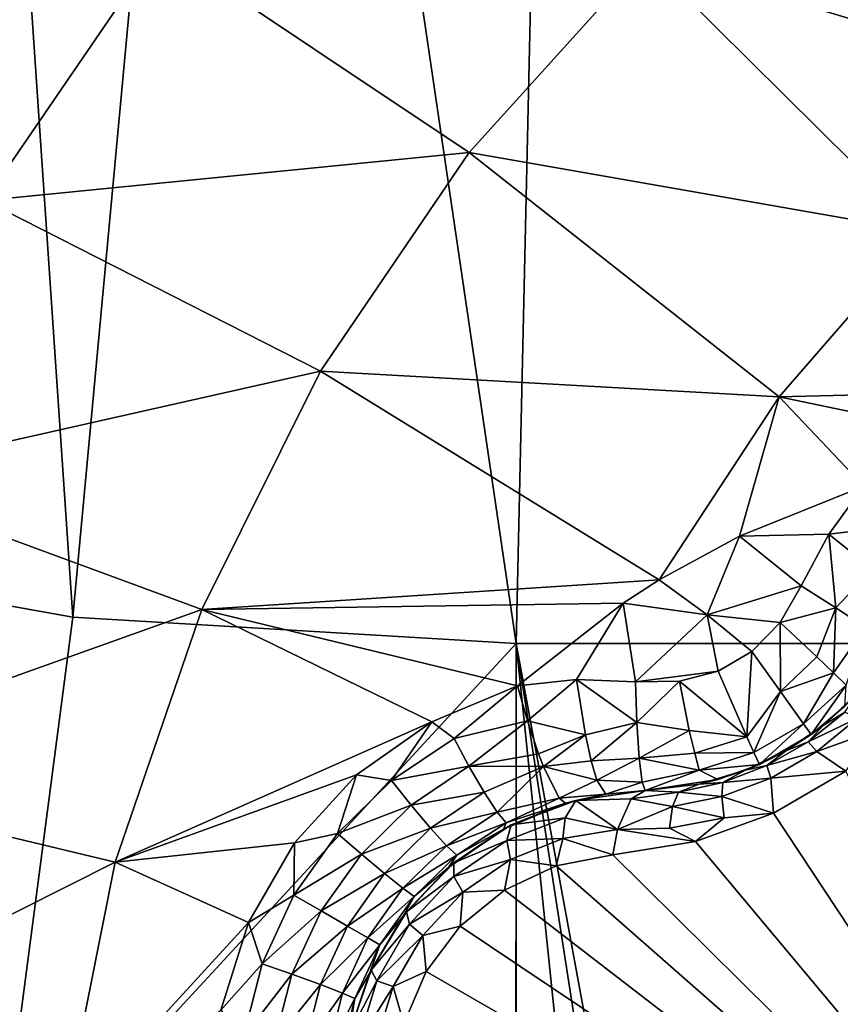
# Model space of a CAD drawing. Header units: metres. Extents: x -205 to 205, y -104 to 104.
# Tile 594 of 656: x -38.85 to -36.79, y -47.98 to -45.5. Entities that reach past the tile are written whole.
import ezdxf

# ---------------------------------------------------------------- set-up
doc = ezdxf.new("R2010")
doc.units = ezdxf.units.M
doc.layers.add('solid_01_2-CONSUMER_EHM_BOX_SW0001', color=7, linetype='CONTINUOUS')

msp = doc.modelspace()

# ---------------------------------------------------------------- linework, layer by layer
at = {"layer": 'solid_01_2-CONSUMER_EHM_BOX_SW0001'}
for points in [[(-200.010849, -74.958488), (-200.010773, 75.041512), (-0.010778, 75.04142)], [(-0.010849, -74.95858), (-200.010849, -74.958488), (-0.010778, 75.04142)], [(-38.719475, -47.003571, 63.099998), (-39.819557, -46.807171, 63.099998), (-39.045155, -42.213844, 63.099998)], [(-38.719475, -47.003571, 63.099998), (-39.045155, -42.213844, 63.099998), (-38.291515, -42.39439, 63.099998)], [(-37.603432, -47.069439, 63.099998), (-38.719475, -47.003571, 63.099998), (-38.291515, -42.39439, 63.099998)], [(-37.603432, -47.069439, 63.099998), (-38.291515, -42.39439, 63.099998), (-37.500069, -42.458565, 63.099998)], [(-36.103432, -47.069546, 63.099998), (-37.603432, -47.069439, 63.099998), (-37.500069, -42.458565, 63.099998)], [(-36.103432, -47.069546, 63.099998), (-37.500069, -42.458565, 63.099998), (-34.500069, -42.458565, 63.099998)], [(-38.274811, -42.903725, 75), (-39.041912, -42.738026, 75), (-63.60397, -54.56757, 75)], [(-37.500069, -42.958565, 75), (-38.274811, -42.903725, 75), (-63.60397, -54.56757, 75)], [(38.274673, -42.903759, 75), (-63.60397, -54.56757, 75), (63.596031, -54.576706, 75)], [(38.274673, -42.903759, 75), (37.499931, -42.958599, 75), (-63.60397, -54.56757, 75)], [(37.499931, -42.958599, 75), (-37.500069, -42.958565, 75), (-63.60397, -54.56757, 75)], [(-39.206863, -45.741447, 13.5), (-38.663963, -45.277706, 13.5), (-39.182079, -43.217976, 13.5)], [(-36.774044, -44.917252, 17.62225), (-37.277668, -45.340778, 17.780762), (-36.166473, -45.674149, 18.055349)], [(-39.348068, -45.599808, 13.7), (-39.348068, -45.599808, 17.098219), (-38.781292, -45.115734, 17.098219)], [(-38.926796, -45.275063, 17.216368), (-38.781292, -45.115734, 17.098219), (-39.348068, -45.599808, 17.098219)], [(-38.781292, -45.115738, 13.7), (-39.348068, -45.599808, 13.7), (-38.781292, -45.115734, 17.098219)], [(-38.941391, -45.256767, 13.623464), (-39.348068, -45.599808, 13.7), (-38.781292, -45.115738, 13.7)], [(-38.926796, -45.275063, 17.216368), (-39.276405, -45.646049, 17.260666), (-38.714825, -45.170513, 17.260666)], [(-38.501278, -45.311565, 17.425343), (-38.714825, -45.170513, 17.260666), (-39.276405, -45.646049, 17.260666)], [(-38.873814, -45.341503, 13.515164), (-38.663963, -45.277706, 13.5), (-39.206863, -45.741447, 13.5)], [(-38.941391, -45.953442, 17.563866), (-38.501278, -45.311565, 17.425343), (-39.276405, -45.646049, 17.260666)], [(-38.941391, -45.953442, 17.563866), (-37.721092, -45.832745, 17.920328), (-38.501278, -45.311565, 17.425343)], [(-38.501278, -45.311565, 17.425343), (-37.721092, -45.832745, 17.920328), (-37.277668, -45.340778, 17.780762)], [(-37.277668, -45.340778, 17.780762), (-37.721092, -45.832745, 17.920328), (-36.579308, -46.033051, 18.185287)], [(-37.277668, -45.340778, 17.780762), (-36.579308, -46.033051, 18.185287), (-36.166473, -45.674149, 18.055349)], [(-38.941391, -45.953442, 17.563866), (-38.095932, -46.383846, 18.038307), (-37.721092, -45.832745, 17.920328)], [(-37.721092, -45.832745, 17.920328), (-38.095932, -46.383846, 18.038307), (-36.940662, -46.448517, 18.299023)], [(-37.721092, -45.832745, 17.920328), (-36.940662, -46.448517, 18.299023), (-36.579308, -46.033051, 18.185287)], [(-39.292759, -46.652866, 17.674458), (-38.095932, -46.383846, 18.038307), (-38.941391, -45.953442, 17.563866)], [(-36.579308, -46.033051, 18.185287), (-36.940662, -46.448517, 18.299023), (-36.329796, -46.433491, 18.346212)], [(-39.292759, -46.652866, 17.674458), (-38.395092, -46.983654, 18.132467), (-38.095932, -46.383846, 18.038307)], [(-38.095932, -46.383846, 18.038307), (-38.395092, -46.983654, 18.132467), (-37.242641, -46.909698, 18.393747)], [(-38.095932, -46.383846, 18.038307), (-37.242641, -46.909698, 18.393747), (-36.940662, -46.448517, 18.299023)], [(-36.940662, -46.448517, 18.299023), (-37.242641, -46.909698, 18.393747), (-37.040909, -46.799206, 18.393747)], [(-36.940662, -46.448517, 18.299023), (-37.040909, -46.799206, 18.393747), (-36.727558, -46.673027, 18.393747)], [(-36.940662, -46.448517, 18.299023), (-36.541733, -46.531391, 18.365675), (-36.329796, -46.433491, 18.346212)], [(-36.940662, -46.448517, 18.299023), (-36.727558, -46.673027, 18.393747), (-36.541733, -46.531391, 18.365675)], [(-39.54866, -47.396454, 17.755001), (-38.395092, -46.983654, 18.132467), (-39.292759, -46.652866, 17.674458)], [(-36.815693, -46.793926, 18.416397), (-36.727558, -46.673027, 18.393747), (-37.040909, -46.799206, 18.393747)], [(-36.815693, -46.793926, 18.416397), (-36.632927, -46.772598, 18.39316), (-36.727558, -46.673027, 18.393747)], [(-36.815693, -46.793926, 18.416397), (-36.705849, -46.882744, 18.402061), (-36.632927, -46.772598, 18.39316)], [(-37.040909, -46.799206, 18.393747), (-37.242641, -46.909698, 18.393747), (-37.121723, -46.997162, 18.426464)], [(-37.040909, -46.799206, 18.393747), (-37.121723, -46.997162, 18.426464), (-36.885132, -46.924789, 18.432564)], [(-36.815693, -46.793926, 18.416397), (-37.040909, -46.799206, 18.393747), (-36.885132, -46.924789, 18.432564)], [(-36.815693, -46.793926, 18.416397), (-36.885132, -46.924789, 18.432564), (-36.797775, -46.979446, 18.42128)], [(-36.815693, -46.793926, 18.416397), (-36.797775, -46.979446, 18.42128), (-36.705849, -46.882744, 18.402061)], [(-39.819557, -46.807171, 69.5), (-39.819557, -46.807171, 63.099998), (-38.719475, -47.003571, 63.099998)], [(-39.819557, -46.807171, 69.5), (-38.719475, -47.003571, 63.099998), (-38.719475, -47.003571, 69.5)], [(-39.819557, -46.807171, 69.5), (-38.719475, -47.003571, 69.5), (-38.915398, -48.490837, 69.5)], [(-36.705849, -46.882744, 18.402061), (-36.797775, -46.979446, 18.42128), (-36.723377, -47.029438, 18.369303)], [(-38.395092, -46.983654, 18.132467), (-37.333622, -46.968212, 18.393749), (-37.242641, -46.909698, 18.393747)], [(-37.242641, -46.909698, 18.393747), (-37.333622, -46.968212, 18.393749), (-37.121723, -46.997162, 18.426464)], [(-36.938549, -47.016716, 18.438086), (-36.885132, -46.924789, 18.432564), (-37.121723, -46.997162, 18.426464)], [(-36.938549, -47.016716, 18.438086), (-36.797775, -46.979446, 18.42128), (-36.885132, -46.924789, 18.432564)], [(-38.395092, -46.983654, 18.132467), (-37.599514, -47.176449, 18.393747), (-37.333622, -46.968212, 18.393749)], [(-37.333622, -46.968212, 18.393749), (-37.599514, -47.176449, 18.393747), (-37.45076, -47.160572, 18.416395)], [(-37.333622, -46.968212, 18.393749), (-37.45076, -47.160572, 18.416395), (-37.302692, -47.165867, 18.432564)], [(-37.333622, -46.968212, 18.393749), (-37.302692, -47.165867, 18.432564), (-37.121723, -46.997162, 18.426464)], [(-39.54866, -47.396454, 17.755001), (-38.612915, -47.620827, 18.201025), (-38.395092, -46.983654, 18.132467)], [(-38.395092, -46.983654, 18.132467), (-38.612915, -47.620827, 18.201025), (-37.815166, -47.266605, 18.365665)], [(-38.395092, -46.983654, 18.132467), (-37.815166, -47.266605, 18.365665), (-37.599514, -47.176449, 18.393747)], [(-37.094559, -47.139442, 18.439516), (-37.121723, -46.997162, 18.426464), (-37.302692, -47.165867, 18.432564)], [(-37.009861, -47.090099, 18.439503), (-36.938549, -47.016716, 18.438086), (-37.121723, -46.997162, 18.426464)], [(-37.094559, -47.139442, 18.439516), (-37.009861, -47.090099, 18.439503), (-37.121723, -46.997162, 18.426464)], [(-36.938549, -47.016716, 18.438086), (-36.845741, -47.103458, 18.411446), (-36.797775, -46.979446, 18.42128)], [(-36.845741, -47.103458, 18.411446), (-36.803699, -47.143597, 18.370676), (-36.797775, -46.979446, 18.42128)], [(-36.803699, -47.143597, 18.370676), (-36.723377, -47.029438, 18.369303), (-36.797775, -46.979446, 18.42128)], [(-38.719475, -47.003571, 69.5), (-37.603432, -47.069439, 69.5), (-38.915398, -48.490837, 69.5)], [(-38.719475, -47.003571, 69.5), (-38.719475, -47.003571, 63.099998), (-37.603432, -47.069439, 63.099998)], [(-38.719475, -47.003571, 69.5), (-37.603432, -47.069439, 63.099998), (-37.603432, -47.069439, 69.5)], [(-37.009861, -47.090099, 18.439503), (-36.937378, -47.190884, 18.410351), (-36.938549, -47.016716, 18.438086)], [(-36.937378, -47.190884, 18.410351), (-36.845741, -47.103458, 18.411446), (-36.938549, -47.016716, 18.438086)], [(-36.803699, -47.143597, 18.370676), (-36.771915, -47.174675, 18.315001), (-36.723377, -47.029438, 18.369303)], [(-37.603432, -47.069439, 69.5), (-37.603539, -48.569439, 69.5), (-38.915398, -48.490837, 69.5)], [(-37.604473, -61.569439, 69), (-37.603432, -47.069439, 63.099998), (-36.104473, -61.569546, 69)], [(-37.603432, -47.069439, 69.5), (-37.603432, -47.069439, 63.099998), (-37.604473, -61.569439, 69)], [(-37.603432, -47.069439, 69.5), (-37.604473, -61.569439, 69), (-37.603539, -48.569439, 69.5)], [(-36.104015, -55.219547, 66.416206), (-37.603432, -47.069439, 63.099998), (-36.103432, -47.069546, 63.099998)], [(-36.104126, -56.719547, 67.02655), (-36.104473, -61.569546, 69), (-37.603432, -47.069439, 63.099998)], [(-36.104126, -56.719547, 67.02655), (-37.603432, -47.069439, 63.099998), (-36.104015, -55.219547, 66.416206)], [(-37.094559, -47.139442, 18.439516), (-37.02243, -47.304874, 18.369343), (-37.009861, -47.090099, 18.439503)], [(-37.02243, -47.304874, 18.369343), (-36.937378, -47.190884, 18.410351), (-37.009861, -47.090099, 18.439503)], [(-36.937378, -47.190884, 18.410351), (-36.803699, -47.143597, 18.370676), (-36.845741, -47.103458, 18.411446)], [(-37.19154, -47.164963, 18.438215), (-37.094559, -47.139442, 18.439516), (-37.302692, -47.165867, 18.432564)], [(-37.19154, -47.164963, 18.438215), (-37.02243, -47.304874, 18.369343), (-37.094559, -47.139442, 18.439516)], [(-36.937378, -47.190884, 18.410351), (-36.87949, -47.271809, 18.314014), (-36.803699, -47.143597, 18.370676)], [(-36.87949, -47.271809, 18.314014), (-36.771915, -47.174675, 18.315001), (-36.803699, -47.143597, 18.370676)], [(-37.45076, -47.160572, 18.416395), (-37.599514, -47.176449, 18.393747), (-37.574722, -47.264473, 18.401863)], [(-37.45076, -47.160572, 18.416395), (-37.574722, -47.264473, 18.401863), (-37.428745, -47.30011, 18.402063)], [(-37.45076, -47.160572, 18.416395), (-37.299038, -47.268852, 18.42128), (-37.302692, -47.165867, 18.432564)], [(-37.45076, -47.160572, 18.416395), (-37.428745, -47.30011, 18.402063), (-37.299038, -47.268852, 18.42128)], [(-37.19154, -47.164963, 18.438215), (-37.302692, -47.165867, 18.432564), (-37.299038, -47.268852, 18.42128)], [(-37.19154, -47.164963, 18.438215), (-37.299038, -47.268852, 18.42128), (-37.167259, -47.289246, 18.411446)], [(-37.19154, -47.164963, 18.438215), (-37.167259, -47.289246, 18.411446), (-37.02243, -47.304874, 18.369343)], [(-36.87949, -47.271809, 18.314014), (-36.86047, -47.298973, 18.189602), (-36.771915, -47.174675, 18.315001)], [(-36.86047, -47.298973, 18.189602), (-36.775433, -47.227596, 18.189007), (-36.771915, -47.174675, 18.315001)], [(-37.759377, -47.308628, 18.37966), (-37.599514, -47.176449, 18.393747), (-37.815166, -47.266605, 18.365665)], [(-37.574722, -47.264473, 18.401863), (-37.599514, -47.176449, 18.393747), (-37.759377, -47.308628, 18.37966)], [(-37.02243, -47.304874, 18.369343), (-37.004551, -47.34407, 18.314014), (-36.937378, -47.190884, 18.410351)], [(-37.004551, -47.34407, 18.314014), (-36.87949, -47.271809, 18.314014), (-36.937378, -47.190884, 18.410351)], [(-36.83025, -47.276024, 16.674866), (-36.741898, -47.192741, 16.708685), (-36.775433, -47.227596, 18.189007)], [(-36.775562, -47.242634, 16.615065), (-36.741898, -47.192741, 16.708685), (-36.83025, -47.276024, 16.674866)], [(-36.867786, -47.317146, 16.594748), (-36.775562, -47.242634, 16.615065), (-36.83025, -47.276024, 16.674866)], [(-36.743454, -47.258072, 16.5473), (-36.775562, -47.242634, 16.615065), (-36.867786, -47.317146, 16.594748)], [(-36.83025, -47.276024, 16.674866), (-36.775433, -47.227596, 18.189007), (-36.86047, -47.298973, 18.189602)], [(-38.612915, -47.620827, 18.201025), (-38.005203, -47.400593, 18.346266), (-37.815166, -47.266605, 18.365665)], [(-37.917313, -47.415142, 18.362474), (-37.815166, -47.266605, 18.365665), (-38.005203, -47.400593, 18.346266)], [(-37.917313, -47.415142, 18.362474), (-37.759377, -47.308628, 18.37966), (-37.815166, -47.266605, 18.365665)], [(-37.574722, -47.264473, 18.401863), (-37.759377, -47.308628, 18.37966), (-37.722092, -47.378708, 18.370024)], [(-37.574722, -47.264473, 18.401863), (-37.722092, -47.378708, 18.370024), (-37.546543, -47.347988, 18.376804)], [(-37.428745, -47.30011, 18.402063), (-37.574722, -47.264473, 18.401863), (-37.546543, -47.347988, 18.376804)], [(-37.428745, -47.30011, 18.402063), (-37.413929, -47.36512, 18.36202), (-37.299038, -47.268852, 18.42128)], [(-37.413929, -47.36512, 18.36202), (-37.292942, -47.358273, 18.369303), (-37.299038, -47.268852, 18.42128)], [(-37.167259, -47.289246, 18.411446), (-37.299038, -47.268852, 18.42128), (-37.292942, -47.358273, 18.369303)], [(-37.004551, -47.34407, 18.314014), (-36.99052, -47.374115, 18.189606), (-36.87949, -47.271809, 18.314014)], [(-36.99052, -47.374115, 18.189606), (-36.86047, -47.298973, 18.189602), (-36.87949, -47.271809, 18.314014)], [(-36.845387, -47.341888, 16.525846), (-36.743454, -47.258072, 16.5473), (-36.867786, -47.317146, 16.594748)], [(-36.845387, -47.341888, 16.525846), (-36.700176, -47.289513, 16.492529), (-36.743454, -47.258072, 16.5473)], [(-37.428745, -47.30011, 18.402063), (-37.546543, -47.347988, 18.376804), (-37.534351, -47.379604, 18.356613)], [(-37.428745, -47.30011, 18.402063), (-37.534351, -47.379604, 18.356613), (-37.413929, -47.36512, 18.36202)], [(-37.167259, -47.289246, 18.411446), (-37.292942, -47.358273, 18.369303), (-37.153488, -47.345707, 18.370676)], [(-37.167259, -47.289246, 18.411446), (-37.153488, -47.345707, 18.370676), (-37.02243, -47.304874, 18.369343)], [(-36.99052, -47.374115, 18.189606), (-36.923809, -47.339924, 18.189688), (-36.86047, -47.298973, 18.189602)], [(-36.923817, -47.339928, 16.664257), (-36.83025, -47.276024, 16.674866), (-36.923809, -47.339924, 18.189688)], [(-36.867786, -47.317146, 16.594748), (-36.83025, -47.276024, 16.674866), (-36.923817, -47.339928, 16.664257)], [(-36.83025, -47.276024, 16.674866), (-36.86047, -47.298973, 18.189602), (-36.923809, -47.339924, 18.189688)], [(-36.845387, -47.341888, 16.525846), (-36.772358, -47.391537, 16.452232), (-36.700176, -47.289513, 16.492529)], [(-37.722092, -47.378708, 18.370024), (-37.759377, -47.308628, 18.37966), (-37.917313, -47.415142, 18.362474)], [(-37.153488, -47.345707, 18.370676), (-37.004551, -47.34407, 18.314014), (-37.02243, -47.304874, 18.369343)], [(-36.971783, -47.377167, 16.594767), (-36.867786, -47.317146, 16.594748), (-36.923817, -47.339928, 16.664257)], [(-36.845387, -47.341888, 16.525846), (-36.867786, -47.317146, 16.594748), (-36.971783, -47.377167, 16.594767)], [(-37.722092, -47.378708, 18.370024), (-37.534351, -47.379604, 18.356613), (-37.546543, -47.347988, 18.376804)], [(-37.153488, -47.345707, 18.370676), (-37.292942, -47.358273, 18.369303), (-37.142445, -47.388763, 18.315002)], [(-37.153488, -47.345707, 18.370676), (-37.142445, -47.388763, 18.315002), (-37.004551, -47.34407, 18.314014)], [(-37.142445, -47.388763, 18.315002), (-36.99052, -47.374115, 18.189606), (-37.004551, -47.34407, 18.314014)], [(-37.025944, -47.389008, 16.674862), (-36.923817, -47.339928, 16.664257), (-36.99052, -47.374115, 18.189606)], [(-36.971783, -47.377167, 16.594767), (-36.923817, -47.339928, 16.664257), (-37.025944, -47.389008, 16.674862)], [(-36.923817, -47.339928, 16.664257), (-36.923809, -47.339924, 18.189688), (-36.99052, -47.374115, 18.189606)], [(-36.961582, -47.408951, 16.525866), (-36.845387, -47.341888, 16.525846), (-36.971783, -47.377167, 16.594767)], [(-36.961582, -47.408951, 16.525866), (-36.772358, -47.391537, 16.452232), (-36.845387, -47.341888, 16.525846)], [(-37.413929, -47.36512, 18.36202), (-37.534351, -47.379604, 18.356613), (-37.399647, -47.414078, 18.304129)], [(-37.413929, -47.36512, 18.36202), (-37.399647, -47.414078, 18.304129), (-37.292942, -47.358273, 18.369303)], [(-37.399647, -47.414078, 18.304129), (-37.285461, -47.418831, 18.285559), (-37.292942, -47.358273, 18.369303)], [(-37.142445, -47.388763, 18.315002), (-37.292942, -47.358273, 18.369303), (-37.285461, -47.418831, 18.285559)], [(-37.142445, -47.388763, 18.315002), (-37.095299, -47.41227, 18.189007), (-36.99052, -47.374115, 18.189606)], [(-37.025944, -47.389008, 16.674862), (-36.99052, -47.374115, 18.189606), (-37.095299, -47.41227, 18.189007)], [(-39.704185, -48.169956, 17.803953), (-38.612915, -47.620827, 18.201025), (-39.54866, -47.396454, 17.755001)], [(-37.722092, -47.378708, 18.370024), (-37.917313, -47.415142, 18.362474), (-37.867718, -47.477119, 18.35281)], [(-37.722092, -47.378708, 18.370024), (-37.867718, -47.477119, 18.35281), (-37.68375, -47.444492, 18.333315)], [(-37.722092, -47.378708, 18.370024), (-37.68375, -47.444492, 18.333315), (-37.534351, -47.379604, 18.356613)], [(-37.68375, -47.444492, 18.333315), (-37.650841, -47.494339, 18.273518), (-37.534351, -47.379604, 18.356613)], [(-37.534351, -47.379604, 18.356613), (-37.650841, -47.494339, 18.273518), (-37.494972, -47.459229, 18.24468)], [(-37.399647, -47.414078, 18.304129), (-37.534351, -47.379604, 18.356613), (-37.494972, -47.459229, 18.24468)], [(-37.142445, -47.388763, 18.315002), (-37.285461, -47.418831, 18.285559), (-37.27787, -47.440121, 18.184393)], [(-37.142445, -47.388763, 18.315002), (-37.27787, -47.440121, 18.184393), (-37.095299, -47.41227, 18.189007)], [(-37.142254, -47.423889, 16.708681), (-37.025944, -47.389008, 16.674862), (-37.095299, -47.41227, 18.189007)], [(-37.082382, -47.419735, 16.615105), (-37.025944, -47.389008, 16.674862), (-37.142254, -47.423889, 16.708681)], [(-37.082382, -47.419735, 16.615105), (-36.971783, -47.377167, 16.594767), (-37.025944, -47.389008, 16.674862)], [(-36.961582, -47.408951, 16.525866), (-36.971783, -47.377167, 16.594767), (-37.082382, -47.419735, 16.615105)], [(-36.961582, -47.408951, 16.525866), (-36.954853, -47.496902, 16.452232), (-36.772358, -47.391537, 16.452232)], [(-36.772358, -47.391537, 16.452232), (-36.954853, -47.496902, 16.452232), (-35.989307, -48.958565, 15.440842)], [(-38.612915, -47.620827, 18.201025), (-38.161396, -47.571815, 18.336372), (-38.005203, -47.400593, 18.346266)], [(-38.053238, -47.548283, 18.351889), (-38.005203, -47.400593, 18.346266), (-38.161396, -47.571815, 18.336372)], [(-38.053238, -47.548283, 18.351889), (-37.917313, -47.415142, 18.362474), (-38.005203, -47.400593, 18.346266)], [(-37.867718, -47.477119, 18.35281), (-37.917313, -47.415142, 18.362474), (-38.053238, -47.548283, 18.351889)], [(-37.399647, -47.414078, 18.304129), (-37.494972, -47.459229, 18.24468), (-37.377083, -47.449196, 18.172401)], [(-37.399647, -47.414078, 18.304129), (-37.377083, -47.449196, 18.172401), (-37.285461, -47.418831, 18.285559)], [(-37.377083, -47.449196, 18.172401), (-37.27787, -47.440121, 18.184393), (-37.285461, -47.418831, 18.285559)], [(-37.142254, -47.423889, 16.708681), (-37.095299, -47.41227, 18.189007), (-37.27787, -47.440121, 18.184393)], [(-37.27787, -47.440121, 16.770613), (-37.142254, -47.423889, 16.708681), (-37.27787, -47.440121, 18.184393)], [(-37.194431, -47.444149, 16.652796), (-37.142254, -47.423889, 16.708681), (-37.27787, -47.440121, 16.770613)], [(-37.194431, -47.444149, 16.652796), (-37.082382, -47.419735, 16.615105), (-37.142254, -47.423889, 16.708681)], [(-37.085091, -47.455265, 16.547342), (-37.082382, -47.419735, 16.615105), (-37.194431, -47.444149, 16.652796)], [(-37.085091, -47.455265, 16.547342), (-36.954853, -47.496902, 16.452232), (-36.961582, -47.408951, 16.525866)], [(-37.085091, -47.455265, 16.547342), (-36.961582, -47.408951, 16.525866), (-37.082382, -47.419735, 16.615105)], [(-37.867718, -47.477119, 18.35281), (-37.8186, -47.535233, 18.31599), (-37.68375, -47.444492, 18.333315)], [(-37.68375, -47.444492, 18.333315), (-37.8186, -47.535233, 18.31599), (-37.650841, -47.494339, 18.273518)], [(-37.45256, -47.464771, 16.814116), (-37.27787, -47.440121, 16.770613), (-37.377083, -47.449196, 18.172401)], [(-37.45256, -47.464771, 16.814116), (-37.3134, -47.460899, 16.680105), (-37.27787, -47.440121, 16.770613)], [(-37.27787, -47.440121, 16.770613), (-37.27787, -47.440121, 18.184393), (-37.377083, -47.449196, 18.172401)], [(-37.3134, -47.460899, 16.680105), (-37.194431, -47.444149, 16.652796), (-37.27787, -47.440121, 16.770613)], [(-37.209053, -47.480106, 16.586802), (-37.194431, -47.444149, 16.652796), (-37.3134, -47.460899, 16.680105)], [(-37.209053, -47.480106, 16.586802), (-37.085091, -47.455265, 16.547342), (-37.194431, -47.444149, 16.652796)], [(-37.650841, -47.494339, 18.273518), (-37.62812, -47.521641, 18.2019), (-37.494972, -47.459229, 18.24468)], [(-37.62812, -47.521641, 18.2019), (-37.635326, -47.537262, 18.128345), (-37.478512, -47.471943, 18.155281)], [(-37.615772, -47.526867, 16.847437), (-37.478512, -47.471943, 18.155281), (-37.635326, -47.537262, 18.128345)], [(-37.494972, -47.459229, 18.24468), (-37.62812, -47.521641, 18.2019), (-37.478512, -47.471943, 18.155281)], [(-37.45256, -47.464771, 16.814116), (-37.478512, -47.471943, 18.155281), (-37.615772, -47.526867, 16.847437)], [(-37.479801, -47.508686, 16.690861), (-37.45256, -47.464771, 16.814116), (-37.615772, -47.526867, 16.847437)], [(-37.377083, -47.449196, 18.172401), (-37.494972, -47.459229, 18.24468), (-37.478512, -47.471943, 18.155281)], [(-37.479801, -47.508686, 16.690861), (-37.348133, -47.538197, 16.587637), (-37.45256, -47.464771, 16.814116)], [(-37.45256, -47.464771, 16.814116), (-37.377083, -47.449196, 18.172401), (-37.478512, -47.471943, 18.155281)], [(-37.45256, -47.464771, 16.814116), (-37.348133, -47.538197, 16.587637), (-37.3134, -47.460899, 16.680105)], [(-37.3134, -47.460899, 16.680105), (-37.348133, -47.538197, 16.587637), (-37.209053, -47.480106, 16.586802)], [(-37.209053, -47.480106, 16.586802), (-37.079517, -47.508465, 16.492575), (-37.085091, -47.455265, 16.547342)], [(-37.085091, -47.455265, 16.547342), (-37.079517, -47.508465, 16.492575), (-36.954853, -47.496902, 16.452232)], [(-37.867718, -47.477119, 18.35281), (-38.053238, -47.548283, 18.351889), (-37.993034, -47.600014, 18.342203)], [(-37.867718, -47.477119, 18.35281), (-37.993034, -47.600014, 18.342203), (-37.8186, -47.535233, 18.31599)], [(-37.8186, -47.535233, 18.31599), (-37.778423, -47.579189, 18.256014), (-37.650841, -47.494339, 18.273518)], [(-37.650841, -47.494339, 18.273518), (-37.778423, -47.579189, 18.256014), (-37.62812, -47.521641, 18.2019)], [(-37.348133, -47.538197, 16.587637), (-37.216637, -47.534496, 16.533466), (-37.209053, -47.480106, 16.586802)], [(-37.209053, -47.480106, 16.586802), (-37.216637, -47.534496, 16.533466), (-37.079517, -47.508465, 16.492575)], [(-36.954853, -47.496902, 16.452232), (-37.151058, -47.568172, 16.486923), (-35.989307, -48.958565, 15.440842)], [(-37.079517, -47.508465, 16.492575), (-37.151058, -47.568172, 16.486923), (-36.954853, -47.496902, 16.452232)], [(-37.778423, -47.579189, 18.256014), (-37.752823, -47.603172, 18.184185), (-37.62812, -47.521641, 18.2019)], [(-37.62812, -47.521641, 18.2019), (-37.752823, -47.603172, 18.184185), (-37.635326, -47.537262, 18.128345)], [(-37.62624, -47.566158, 16.731564), (-37.48513, -47.560684, 16.634918), (-37.479801, -47.508686, 16.690861)], [(-37.62624, -47.566158, 16.731564), (-37.479801, -47.508686, 16.690861), (-37.615772, -47.526867, 16.847437)], [(-37.479801, -47.508686, 16.690861), (-37.48513, -47.560684, 16.634918), (-37.348133, -47.538197, 16.587637)], [(-37.079517, -47.508465, 16.492575), (-37.216637, -47.534496, 16.533466), (-37.151058, -47.568172, 16.486923)], [(-37.993034, -47.600014, 18.342203), (-37.934673, -47.648781, 18.305311), (-37.8186, -47.535233, 18.31599)], [(-37.8186, -47.535233, 18.31599), (-37.934673, -47.648781, 18.305311), (-37.778423, -47.579189, 18.256014)], [(-37.752823, -47.603172, 18.184185), (-37.773499, -47.633835, 18.109652), (-37.635326, -47.537262, 18.128345)], [(-37.76001, -47.622334, 16.870178), (-37.635326, -47.537262, 18.128345), (-37.773499, -47.633835, 18.109652)], [(-37.615772, -47.526867, 16.847437), (-37.635326, -47.537262, 18.128345), (-37.76001, -47.622334, 16.870178)], [(-37.62624, -47.566158, 16.731564), (-37.615772, -47.526867, 16.847437), (-37.76001, -47.622334, 16.870178)], [(-37.48513, -47.560684, 16.634918), (-37.359726, -47.602089, 16.554106), (-37.348133, -47.538197, 16.587637)], [(-37.348133, -47.538197, 16.587637), (-37.359726, -47.602089, 16.554106), (-37.151058, -47.568172, 16.486923)], [(-37.216637, -47.534496, 16.533466), (-37.348133, -47.538197, 16.587637), (-37.151058, -47.568172, 16.486923)], [(-38.612915, -47.620827, 18.201025), (-38.276936, -47.772266, 18.336407), (-38.161396, -47.571815, 18.336372)], [(-38.162838, -47.703674, 18.348312), (-38.161396, -47.571815, 18.336372), (-38.276936, -47.772266, 18.336407)], [(-38.162838, -47.703674, 18.348312), (-38.053238, -47.548283, 18.351889), (-38.161396, -47.571815, 18.336372)], [(-37.993034, -47.600014, 18.342203), (-38.053238, -47.548283, 18.351889), (-38.162838, -47.703674, 18.348312)], [(-37.75967, -47.65675, 16.759886), (-37.62624, -47.566158, 16.731564), (-37.76001, -47.622334, 16.870178)], [(-37.75967, -47.65675, 16.759886), (-37.617538, -47.613781, 16.672251), (-37.62624, -47.566158, 16.731564)], [(-37.62624, -47.566158, 16.731564), (-37.617538, -47.613781, 16.672251), (-37.48513, -47.560684, 16.634918)], [(-37.48513, -47.560684, 16.634918), (-37.617538, -47.613781, 16.672251), (-37.502087, -47.629341, 16.603502)], [(-37.48513, -47.560684, 16.634918), (-37.502087, -47.629341, 16.603502), (-37.359726, -47.602089, 16.554106)], [(-37.151058, -47.568172, 16.486923), (-37.359726, -47.602089, 16.554106), (-35.989307, -48.958565, 15.440842)], [(-37.934673, -47.648781, 18.305311), (-37.888321, -47.68597, 18.245213), (-37.778423, -47.579189, 18.256014)], [(-37.778423, -47.579189, 18.256014), (-37.888321, -47.68597, 18.245213), (-37.752823, -47.603172, 18.184185)], [(-39.704185, -48.169956, 17.803953), (-38.745277, -48.283306, 18.242687), (-38.612915, -47.620827, 18.201025)], [(-38.612915, -47.620827, 18.201025), (-38.745277, -48.283306, 18.242687), (-38.276936, -47.772266, 18.336407)], [(-37.993034, -47.600014, 18.342203), (-38.162838, -47.703674, 18.348312), (-38.094097, -47.743362, 18.338621)], [(-37.993034, -47.600014, 18.342203), (-38.094097, -47.743362, 18.338621), (-37.934673, -47.648781, 18.305311)], [(-37.888321, -47.68597, 18.245213), (-37.860344, -47.706635, 18.173237), (-37.752823, -47.603172, 18.184185)], [(-37.76001, -47.622334, 16.870178), (-37.773499, -47.633835, 18.109652), (-37.879189, -47.746037, 16.882181)], [(-37.75967, -47.65675, 16.759886), (-37.76001, -47.622334, 16.870178), (-37.879189, -47.746037, 16.882181)], [(-37.752823, -47.603172, 18.184185), (-37.860344, -47.706635, 18.173237), (-37.773499, -47.633835, 18.109652)], [(-37.75967, -47.65675, 16.759886), (-37.737804, -47.696392, 16.698145), (-37.617538, -47.613781, 16.672251)], [(-37.617538, -47.613781, 16.672251), (-37.737804, -47.696392, 16.698145), (-37.632656, -47.690834, 16.639137)], [(-37.617538, -47.613781, 16.672251), (-37.632656, -47.690834, 16.639137), (-37.502087, -47.629341, 16.603502)], [(-37.359726, -47.602089, 16.554106), (-37.502087, -47.629341, 16.603502), (-35.989307, -48.958565, 15.440842)], [(-37.860344, -47.706635, 18.173237), (-37.887386, -47.756844, 18.099911), (-37.773499, -47.633835, 18.109652)], [(-37.879189, -47.746037, 16.882181), (-37.773499, -47.633835, 18.109652), (-37.887386, -47.756844, 18.099911)], [(-37.502087, -47.629341, 16.603502), (-37.632656, -47.690834, 16.639137), (-35.989307, -48.958565, 15.440842)], [(-38.094097, -47.743362, 18.338621), (-38.028244, -47.78138, 18.301702), (-37.934673, -47.648781, 18.305311)], [(-37.934673, -47.648781, 18.305311), (-38.028244, -47.78138, 18.301702), (-37.888321, -47.68597, 18.245213)], [(-37.871376, -47.776752, 16.774439), (-37.75967, -47.65675, 16.759886), (-37.879189, -47.746037, 16.882181)], [(-37.871376, -47.776752, 16.774439), (-37.737804, -47.696392, 16.698145), (-37.75967, -47.65675, 16.759886)], [(-38.028244, -47.78138, 18.301702), (-37.976814, -47.811073, 18.241562), (-37.888321, -47.68597, 18.245213)], [(-37.888321, -47.68597, 18.245213), (-37.976814, -47.811073, 18.241562), (-37.860344, -47.706635, 18.173237)], [(-37.871376, -47.776752, 16.774439), (-37.838383, -47.805069, 16.71142), (-37.737804, -47.696392, 16.698145)], [(-37.737804, -47.696392, 16.698145), (-37.838383, -47.805069, 16.71142), (-37.743752, -47.781666, 16.660563)], [(-37.632656, -47.690834, 16.639137), (-37.743752, -47.781666, 16.660563), (-35.989307, -48.958565, 15.440842)], [(-37.737804, -47.696392, 16.698145), (-37.743752, -47.781666, 16.660563), (-37.632656, -47.690834, 16.639137)], [(-38.242611, -47.876282, 18.351889), (-38.162838, -47.703674, 18.348312), (-38.276936, -47.772266, 18.336407)], [(-38.094097, -47.743362, 18.338621), (-38.162838, -47.703674, 18.348312), (-38.242611, -47.876282, 18.351889)], [(-37.976814, -47.811073, 18.241562), (-37.946785, -47.828411, 18.169535), (-37.860344, -47.706635, 18.173237)], [(-37.860344, -47.706635, 18.173237), (-37.946785, -47.828411, 18.169535), (-37.887386, -47.756844, 18.099911)], [(-38.094097, -47.743362, 18.338621), (-38.242611, -47.876282, 18.351889), (-38.167709, -47.902557, 18.342203)], [(-38.094097, -47.743362, 18.338621), (-38.167709, -47.902557, 18.342203), (-38.028244, -47.78138, 18.301702)], [(-37.879189, -47.746037, 16.882181), (-37.887386, -47.756844, 18.099911), (-37.968616, -47.892429, 16.883406)], [(-37.871376, -47.776752, 16.774439), (-37.879189, -47.746037, 16.882181), (-37.968616, -47.892429, 16.883406)], [(-37.946785, -47.828411, 18.169535), (-37.972507, -47.900841, 18.099459), (-37.887386, -47.756844, 18.099911)], [(-37.968616, -47.892429, 16.883406), (-37.887386, -47.756844, 18.099911), (-37.972507, -47.900841, 18.099459)], [(-38.745277, -48.283306, 18.242687), (-38.346756, -47.993015, 18.346348), (-38.276936, -47.772266, 18.336407)], [(-38.242611, -47.876282, 18.351889), (-38.276936, -47.772266, 18.336407), (-38.346756, -47.993015, 18.346348)], [(-38.167709, -47.902557, 18.342203), (-38.096294, -47.928715, 18.305311), (-38.028244, -47.78138, 18.301702)], [(-38.028244, -47.78138, 18.301702), (-38.096294, -47.928715, 18.305311), (-37.976814, -47.811073, 18.241562)], [(-37.953823, -47.919556, 16.774439), (-37.871376, -47.776752, 16.774439), (-37.968616, -47.892429, 16.883406)], [(-37.953823, -47.919556, 16.774439), (-37.838383, -47.805069, 16.71142), (-37.871376, -47.776752, 16.774439)], [(-37.838383, -47.805069, 16.71142), (-37.829632, -47.896114, 16.667706), (-37.743752, -47.781666, 16.660563)], [(-37.743752, -47.781666, 16.660563), (-37.829632, -47.896114, 16.667706), (-35.989307, -48.958565, 15.440842)], [(-38.096294, -47.928715, 18.305311), (-38.040909, -47.950264, 18.245213), (-37.976814, -47.811073, 18.241562)], [(-37.976814, -47.811073, 18.241562), (-38.040909, -47.950264, 18.245213), (-37.946785, -47.828411, 18.169535)], [(-37.953823, -47.919556, 16.774439), (-37.912804, -47.933968, 16.71142), (-37.838383, -47.805069, 16.71142)], [(-37.838383, -47.805069, 16.71142), (-37.912804, -47.933968, 16.71142), (-37.829632, -47.896114, 16.667706)], [(-38.040909, -47.950264, 18.245213), (-38.009026, -47.964161, 18.173237), (-37.946785, -47.828411, 18.169535)], [(-37.946785, -47.828411, 18.169535), (-38.009026, -47.964161, 18.173237), (-37.972507, -47.900841, 18.099459)], [(-38.289951, -48.06057, 18.362474), (-38.242611, -47.876282, 18.351889), (-38.346756, -47.993015, 18.346348)], [(-38.167709, -47.902557, 18.342203), (-38.242611, -47.876282, 18.351889), (-38.289951, -48.06057, 18.362474)], [(-37.968616, -47.892429, 16.883406), (-37.972507, -47.900841, 18.099459), (-38.024353, -48.055294, 16.873802)], [(-37.953823, -47.919556, 16.774439), (-37.968616, -47.892429, 16.883406), (-38.024353, -48.055294, 16.873802)], [(-38.167709, -47.902557, 18.342203), (-38.289951, -48.06057, 18.362474), (-38.211479, -48.072533, 18.352808)], [(-38.167709, -47.902557, 18.342203), (-38.211479, -48.072533, 18.352808), (-38.096294, -47.928715, 18.305311)], [(-38.009026, -47.964161, 18.173237), (-38.02536, -48.059872, 18.108313), (-37.972507, -47.900841, 18.099459)], [(-38.024353, -48.055294, 16.873802), (-37.972507, -47.900841, 18.099459), (-38.02536, -48.059872, 18.108313)], [(-38.001896, -48.076298, 16.759884), (-37.953823, -47.919556, 16.774439), (-38.024353, -48.055294, 16.873802)], [(-38.001896, -48.076298, 16.759884), (-37.912804, -47.933968, 16.71142), (-37.953823, -47.919556, 16.774439)], [(-37.912804, -47.933968, 16.71142), (-37.88578, -48.027718, 16.660553), (-37.829632, -47.896114, 16.667706)], [(-37.829632, -47.896114, 16.667706), (-37.88578, -48.027718, 16.660553), (-35.989307, -48.958565, 15.440842)], [(-38.211479, -48.072533, 18.352808), (-38.136593, -48.08601, 18.31599), (-38.096294, -47.928715, 18.305311)], [(-38.096294, -47.928715, 18.305311), (-38.136593, -48.08601, 18.31599), (-38.040909, -47.950264, 18.245213)], [(-38.001896, -48.076298, 16.759884), (-37.956627, -48.075409, 16.698143), (-37.912804, -47.933968, 16.71142)], [(-37.912804, -47.933968, 16.71142), (-37.956627, -48.075409, 16.698143), (-37.88578, -48.027718, 16.660553)], [(-38.136593, -48.08601, 18.31599), (-38.078438, -48.098827, 18.256014), (-38.040909, -47.950264, 18.245213)], [(-38.040909, -47.950264, 18.245213), (-38.078438, -48.098827, 18.256014), (-38.009026, -47.964161, 18.173237)], [(-38.078438, -48.098827, 18.256014), (-38.044868, -48.109009, 18.184185), (-38.009026, -47.964161, 18.173237)], [(-38.009026, -47.964161, 18.173237), (-38.044868, -48.109009, 18.184185), (-38.02536, -48.059872, 18.108313)]]:
    msp.add_3dface(points, dxfattribs=at)

doc.saveas('drawing.dxf')
